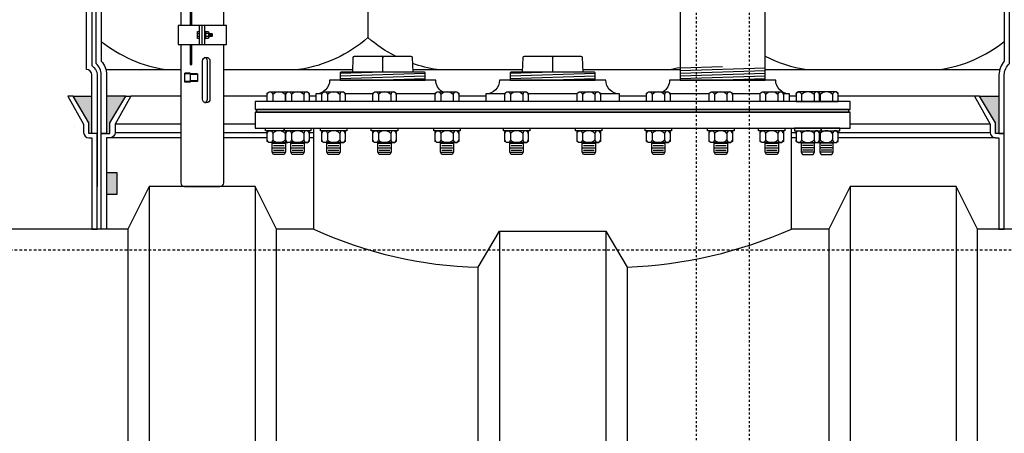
# Model space of a CAD drawing. Extents: x -169 to 6736, y -208 to 3022.
# Tile 582 of 656: x 6251 to 6297, y 906 to 925. Entities that reach past the tile are written whole.
import ezdxf

# ---------------------------------------------------------------- set-up
doc = ezdxf.new("R2010")
doc.units = 0
doc.header["$MEASUREMENT"] = 0
doc.header["$PDSIZE"] = 1
doc.linetypes.add('HIDDEN3', pattern=[0.1875, 0.125, -0.0625])
doc.linetypes.add('HIDDEN5', pattern=[0.05, 0.025, -0.025])
doc.layers.get('DEFPOINTS').update_dxf_attribs({"linetype": 'CONTINUOUS'})
for name, color, linetype in [('DIM', 3, 'CONTINUOUS'), ('FRP-COLLAR', 1, 'CONTINUOUS'), ('FRP-SUMP', 2, 'CONTINUOUS'), ('GALV-4-PIPE', 4, 'CONTINUOUS'), ('GALV-4-PLUG', 4, 'CONTINUOUS'), ('PEAGRAVEL-HATCH', 3, 'CONTINUOUS'), ('PROBE', 2, 'CONTINUOUS'), ('SUB-PUMP', 4, 'CONTINUOUS'), ('TANK-BUNG-OPENING-4', 3, 'CONTINUOUS'), ('TANK-MANWAY', 5, 'CONTINUOUS'), ('TANK-MANWAY-BOLT', 7, 'CONTINUOUS'), ('TANK-UST', 5, 'CONTINUOUS'), ('TANK-UST-RIB', 7, 'CONTINUOUS')]:
    doc.layers.add(name, color=color, linetype=linetype)
doc.styles.add('SIMPLEX', font='simplex')
doc.dimstyles.new('DIM64', dxfattribs={"dimscale": 64, "dimtxt": 0.09375, "dimasz": 0.09375, "dimexe": 0.0625, "dimexo": 0.0625, "dimgap": 0.046875, "dimtad": 1, "dimdec": 4, "dimzin": 3, "dimdsep": 46, "dimlunit": 4, "dimtxsty": 'SIMPLEX', "dimcen": 0, "dimclrd": 256, "dimclre": 256, "dimclrt": 256, "dimadec": 0, "dimazin": 0, "dimtfac": 1, "dimtdec": 4, "dimtmove": 0, "dimatfit": 3, "dimfxl": 1, "dimfrac": 2, "dimtolj": 1, "dimtzin": 0, "dimarcsym": 0})

# ---------------------------------------------------------------- blocks, each defined once
blk = doc.blocks.new('*D61')
at = {"layer": 'DEFPOINTS', "color": 0, "transparency": 16777216}
for p in [(6443.911, 978.296), (5827.154, 978.015), (5827.154, 700.523)]:
    blk.add_point(p, dxfattribs=at)
at = {"layer": 'DIM', "lineweight": -2, "transparency": 16777216}
for p, q in [((5827.154, 974.015), (5827.154, 696.523)), ((6443.911, 974.296), (6443.911, 696.523)), ((6437.911, 700.523), (5833.154, 700.523))]:
    blk.add_line(p, q, dxfattribs=at)
at = {"layer": 'DIM', "transparency": 16777216}
for points in [[(5833.154, 701.523), (5833.154, 699.523), (5827.154, 700.523)], [(6437.911, 701.523), (6437.911, 699.523), (6443.911, 700.523)]]:
    blk.add_solid(points, dxfattribs=at)
at = {"layer": 'DIM', "transparency": 16777216, "insert": (6135.532, 708.095), "char_height": 6, "attachment_point": 5, "style": 'SIMPLEX'}
blk.add_mtext('\\A1;51\'-4 3/4" (F.V. TANK SLAB)', dxfattribs=at)

msp = doc.modelspace()

# ---------------------------------------------------------------- hatches: boundary and pattern name
at = {"layer": 'FRP-SUMP'}
for points in [[(6253.95422, 921.77324), (6253.07077, 921.77324), (6253.82077, 920.52324), (6253.82077, 920.02324), (6253.95422, 920.02324)], [(6255.55422, 921.77324), (6254.65422, 921.77324), (6254.65422, 920.02324), (6254.80422, 920.02324), (6254.80422, 920.52324)], [(6296.66846, 921.77324), (6295.75422, 921.77324), (6296.50422, 920.52324), (6296.50422, 920.02324), (6296.65422, 920.02324), (6296.66846, 920.02324)], [(6255.15422, 918.16645), (6254.65422, 918.16645), (6254.65422, 917.16645), (6255.15422, 917.16645)]]:
    msp.add_hatch(color=256, dxfattribs=at).paths.add_polyline_path(points)
at = {"layer": 'PEAGRAVEL-HATCH'}
h = msp.add_hatch(dxfattribs=at)
h.set_pattern_fill('AR-SAND', color=256, scale=7.5, style=0)
h.set_pattern_definition([(37.5, (6216.654, 915.523), (-0.4725, 14.4512), [0, -11.4, 0, -12.75, 0, -12.1875]), (7.5, (6216.654, 915.523), (13.273, 21.166), [0, -6.15, 0, -10.275, 0, -3.9375]), (327.5, (6207.429, 915.523), (23.356, 0.0424), [0, -3.75, 0, -13.5, 0, -17.625]), (317.5, (6207.43, 915.523), (22.546, 6.5826), [0, -1.875, 0, -8.85, 0, -10.125])])
h.paths.add_polyline_path([(6253.70422, 932.52282), (6253.08547, 932.52282), (6253.08547, 933.42001), (6252.96172, 933.42001), (6252.96172, 933.8329), (6252.38921, 933.87293), (6252.38921, 933.91464), (6251.83233, 933.91464), (6251.83233, 933.8686), (6251.70858, 933.8686), (6251.70858, 934.26579), (6216.65422, 934.26579), (6216.65422, 916.52404), (6216.90422, 916.52404, 0.41421356), (6217.55342, 915.87484), (6217.55342, 915.52328), (6219.15422, 915.52328), (6220.15422, 917.52328), (6225.15422, 917.52328), (6226.15422, 915.52328), (6239.15422, 915.52328), (6240.15422, 917.52328), (6245.15422, 917.52328), (6246.15422, 915.52328), (6253.95422, 915.52328), (6253.95422, 919.80969), (6253.82077, 919.80969, -0.41421356), (6253.57077, 920.05969), (6253.57077, 920.45804), (6252.83424, 921.77328), (6253.07077, 921.77328), (6253.95422, 921.77324), (6253.95422, 922.77324, 0.41421356), (6253.70422, 923.02324)])

# ---------------------------------------------------------------- linework, layer by layer
at = {"layer": 'FRP-COLLAR', "color": 7, "linetype": 'Continuous'}
for p, q in [((6258.14347, 921.77328), (6255.79075, 921.77328)), ((6262.21546, 921.77328), (6260.16498, 921.77328)), ((6264.50502, 921.77328), (6264.19381, 921.77328)), ((6272.50502, 921.77328), (6271.22935, 921.77328)), ((6280.07912, 921.77328), (6278.80342, 921.77328)), ((6287.11464, 921.77328), (6286.80342, 921.77328)), ((6295.51769, 921.77328), (6289.09299, 921.77328)), ((6258.14347, 920.45804), (6255.05422, 920.45804)), ((6261.65422, 920.45804), (6260.16498, 920.45804)), ((6296.25422, 920.45804), (6289.65422, 920.45804)), ((6258.14347, 919.80969), (6254.80422, 919.80969)), ((6255.05422, 920.05969), (6258.14347, 920.05969)), ((6260.16498, 920.05969), (6262.21546, 920.05969)), ((6262.21546, 919.80969), (6260.16498, 919.80969)), ((6264.19381, 920.05969), (6264.40422, 920.05969)), ((6264.40422, 919.80969), (6264.19381, 919.80969)), ((6286.90422, 920.05969), (6287.11464, 920.05969)), ((6287.11464, 919.80969), (6286.90422, 919.80969)), ((6289.09299, 920.05969), (6296.25422, 920.05969)), ((6296.50422, 919.80969), (6289.09299, 919.80969))]:
    msp.add_line(p, q, dxfattribs=at)
at = {"layer": 'FRP-COLLAR'}
for points in [[(6254.20422, 915.52328), (6254.20422, 920.02328), (6254.20422, 917.52328), (6254.20422, 920.02328), (6254.20422, 917.52328), (6254.20422, 920.02328), (6253.95422, 920.02328), (6253.82077, 920.02328), (6253.82077, 920.52328), (6253.07077, 921.77328), (6252.83424, 921.77328), (6253.57077, 920.45804), (6253.57077, 920.05969, 0.41421356), (6253.82077, 919.80969), (6253.95422, 919.80969), (6253.95422, 915.52328)], [(6254.40422, 915.52328), (6254.40422, 920.02328), (6254.65422, 920.02328), (6254.80422, 920.02328), (6254.80422, 920.52328), (6255.55422, 921.77328), (6255.79075, 921.77328), (6255.05422, 920.45804), (6255.05422, 920.05969, -0.41421356), (6254.80422, 919.80969), (6254.65422, 919.80969), (6254.65422, 915.52328)], [(6296.90422, 915.52328), (6296.90422, 920.02328), (6296.65422, 920.02328), (6296.50422, 920.02328), (6296.50422, 920.52328), (6295.75422, 921.77328), (6295.51769, 921.77328), (6296.25422, 920.45804), (6296.25422, 920.05969, 0.41421356), (6296.50422, 919.80969), (6296.65422, 919.80969), (6296.65422, 915.52328)]]:
    msp.add_lwpolyline(points, format="xyb", close=True, dxfattribs=at)
at = {"layer": 'FRP-SUMP', "color": 7}
for p, q in [((6266.95574, 927.61434), (6266.95574, 924.52324)), ((6254.62074, 923.02324), (6258.14347, 923.02324)), ((6260.16498, 923.02324), (6266.24527, 923.02324)), ((6269.06318, 923.02324), (6274.24527, 923.02324)), ((6277.06318, 923.02324), (6281.65422, 923.02324)), ((6285.65422, 923.02324), (6296.70195, 923.02324))]:
    msp.add_line(p, q, dxfattribs=at)
at = {"layer": 'FRP-SUMP'}
for p, q in [((6253.07077, 921.77324), (6253.95422, 921.77324)), ((6255.55422, 921.77324), (6254.65422, 921.77324)), ((6295.75422, 921.77324), (6296.66846, 921.77324))]:
    msp.add_line(p, q, dxfattribs=at)
for points in [[(6254.40422, 920.02324), (6254.40422, 922.77324, 0.22167085), (6254.15422, 923.30944), (6254.15422, 941.73473, 0.22167085), (6254.40422, 942.27093), (6254.40422, 944.02093), (6254.65422, 944.02093), (6254.80422, 944.02093), (6254.80422, 944.52093), (6255.55422, 945.77093), (6255.79075, 945.77093), (6255.05422, 944.45569), (6255.05422, 944.05734, -0.41421356), (6254.80422, 943.80734), (6254.65422, 943.80734), (6254.65422, 942.27093, -0.18776323), (6254.40422, 941.62866), (6254.40422, 923.41551, -0.18776323), (6254.65422, 922.77324), (6254.65422, 920.02324), (6254.40422, 920.02324)], [(6296.91846, 920.02324), (6296.91846, 922.77324, -0.22167085), (6297.16846, 923.30944), (6297.16846, 941.73473, -0.22167085), (6296.91846, 942.27093), (6296.91846, 944.02093), (6296.66846, 944.02093), (6296.51846, 944.02093), (6296.51846, 944.52093), (6295.76846, 945.77093), (6295.53193, 945.77093), (6296.26846, 944.45569), (6296.26846, 944.05734, 0.41421356), (6296.51846, 943.80734), (6296.66846, 943.80734), (6296.66846, 942.27093, 0.18776323), (6296.91846, 941.62866), (6296.91846, 923.41551, 0.18776323), (6296.66846, 922.77324), (6296.66846, 920.02324), (6296.91846, 920.02324)]]:
    msp.add_lwpolyline(points, format="xyb", close=True, dxfattribs=at)
msp.add_lwpolyline([(6253.95422, 941.83791), (6253.95422, 923.20626, -0.26794919), (6254.20422, 922.77324), (6254.20422, 920.02324), (6253.95422, 920.02324), (6253.95422, 922.77324, 0.41421356), (6253.70422, 923.02324), (6253.70422, 942.02093)], format="xyb", dxfattribs=at)
at = {"layer": 'FRP-SUMP', "color": 7}
for points in [[(6268.25268, 923.64699, -0.06171643), (6266.95574, 924.52324, -0.14349823), (6263.70574, 923.02324)], [(6285.65422, 923.65192, 0.08149294), (6287.61695, 923.02324)], [(6270.20574, 923.02324, -0.04679491), (6269.05136, 923.30682, -0.04679491)], [(6281.11695, 923.02324, 0.02150268), (6281.65422, 923.12677, 0.02150268)]]:
    msp.add_lwpolyline(points, format="xyb", dxfattribs=at)
at = {"layer": 'FRP-SUMP'}
msp.add_lwpolyline([(6254.65422, 917.16645), (6255.15422, 917.16645), (6255.15422, 918.16645), (6254.65422, 918.16645)], close=True, dxfattribs=at)
at = {"layer": 'FRP-SUMP', "color": 7}
for centre, start, end in [((6258.37151, 929.31874), 231.438905, 261.557052), ((6292.95118, 929.31874), 278.442948, 308.561095)]:
    msp.add_arc(centre, 6.36447, start, end, dxfattribs=at)
at = {"layer": 'GALV-4-PIPE', "color": 7}
for p, q in [((6283.65422, 923.1486), (6281.65422, 923.08123)), ((6285.65422, 923.09089), (6281.65422, 922.95616)), ((6285.65422, 922.96582), (6281.65422, 922.83109)), ((6285.65422, 922.84075), (6281.65422, 922.70602)), ((6285.65422, 922.71568), (6281.65422, 922.58095)), ((6285.65422, 922.59061), (6283.65422, 922.52324))]:
    msp.add_line(p, q, dxfattribs=at)
at = {"layer": 'GALV-4-PIPE'}
msp.add_lwpolyline([(6281.65422, 945.89548), (6281.65422, 922.52328), (6285.65422, 922.52328), (6285.65422, 945.89548)], close=True, dxfattribs=at)
at = {"layer": 'GALV-4-PLUG', "color": 7}
for p, q in [((6267.65422, 922.89699), (6265.65422, 922.82963)), ((6269.65422, 922.83978), (6265.65422, 922.70504)), ((6269.65422, 922.71519), (6265.65422, 922.58046)), ((6269.65422, 922.59061), (6267.65422, 922.52324)), ((6275.65422, 922.89699), (6273.65422, 922.82963)), ((6277.65422, 922.83978), (6273.65422, 922.70504)), ((6277.65422, 922.71519), (6273.65422, 922.58046)), ((6277.65422, 922.59061), (6275.65422, 922.52324))]:
    msp.add_line(p, q, dxfattribs=at)
at = {"layer": 'GALV-4-PLUG', "color": 4, "linetype": 'Continuous'}
for points in [[(6266.24001, 922.89699), (6266.26876, 923.58709, -0.40206867), (6266.33121, 923.64699), (6268.97724, 923.64699, -0.40206867), (6269.03968, 923.58709), (6269.06844, 922.89699)], [(6274.24001, 922.89699), (6274.26876, 923.58709, -0.40206867), (6274.33121, 923.64699), (6276.97724, 923.64699, -0.40206867), (6277.03968, 923.58709), (6277.06844, 922.89699)]]:
    msp.add_lwpolyline(points, format="xyb", dxfattribs=at)
at = {"layer": 'GALV-4-PLUG', "color": 7, "linetype": 'Continuous'}
for points in [[(6267.65422, 922.89699), (6267.65422, 923.58449, 0.41421356), (6267.59172, 923.64699)], [(6267.65422, 922.89699), (6267.65422, 923.58449, -0.41421356), (6267.71672, 923.64699)], [(6275.65422, 922.89699), (6275.65422, 923.58449, 0.41421356), (6275.59172, 923.64699)], [(6275.65422, 922.89699), (6275.65422, 923.58449, -0.41421356), (6275.71672, 923.64699)]]:
    msp.add_lwpolyline(points, format="xyb", dxfattribs=at)
at = {"layer": 'GALV-4-PLUG', "color": 4, "linetype": 'Continuous'}
for points in [[(6269.65422, 922.52324), (6269.65422, 922.86574, 0.41421356), (6269.62297, 922.89699), (6265.68547, 922.89699, 0.41421356), (6265.65422, 922.86574), (6265.65422, 922.52324)], [(6277.65422, 922.52324), (6277.65422, 922.86574, 0.41421356), (6277.62297, 922.89699), (6273.68547, 922.89699, 0.41421356), (6273.65422, 922.86574), (6273.65422, 922.52324)]]:
    msp.add_lwpolyline(points, format="xyb", close=True, dxfattribs=at)
at = {"layer": 'PROBE'}
for p, q in [((6259.02978, 924.19969), (6259.02978, 925.0886)), ((6259.15422, 924.19969), (6259.15422, 925.0886)), ((6259.27867, 924.19969), (6259.27867, 925.0886))]:
    msp.add_line(p, q, dxfattribs=at)
at = {"layer": 'PROBE', "color": 7}
for p, q in [((6258.92797, 924.72414), (6259.02978, 924.72414)), ((6259.02978, 924.57869), (6258.92797, 924.57869)), ((6259.43587, 924.71687), (6259.30645, 924.71687)), ((6259.43587, 924.57142), (6259.30645, 924.57142)), ((6259.46074, 924.76413), (6259.46074, 924.52415)), ((6259.46645, 924.57142), (6259.51009, 924.71687)), ((6259.51009, 924.57142), (6259.55372, 924.71687)), ((6259.55372, 924.57142), (6259.59735, 924.71687)), ((6259.59735, 924.57142), (6259.6119, 924.6199)), ((6259.6119, 924.71687), (6259.6119, 924.57142)), ((6259.40126, 921.62943), (6259.40126, 923.42077)), ((6258.33846, 922.42793), (6258.33846, 922.84964)), ((6258.58638, 922.84964), (6258.33846, 922.84964)), ((6258.58638, 922.81495), (6258.33846, 922.81495)), ((6258.58638, 922.84964), (6258.58638, 922.42793)), ((6258.93899, 922.82274), (6258.58638, 922.82274)), ((6258.93899, 922.79357), (6258.58638, 922.79357)), ((6258.93899, 922.82274), (6258.93899, 922.46817)), ((6258.58638, 922.46263), (6258.33846, 922.46263)), ((6258.58638, 922.42793), (6258.33846, 922.42793)), ((6258.93899, 922.49734), (6258.58638, 922.49734)), ((6258.93899, 922.46817), (6258.58638, 922.46817))]:
    msp.add_line(p, q, dxfattribs=at)
at = {"layer": 'PROBE'}
for points in [[(6258.14347, 934.26579), (6258.14347, 925.0886)], [(6260.16498, 925.0886), (6260.16498, 934.26579)]]:
    msp.add_lwpolyline(points, dxfattribs=at)
at = {"layer": 'PROBE', "color": 7}
for points in [[(6258.65936, 925.0886), (6258.65936, 926.16178), (6258.58049, 926.16178), (6258.58049, 925.0886)], [(6259.02978, 924.47689), (6258.92797, 924.47689), (6258.92797, 924.8114), (6259.02978, 924.8114)], [(6259.46074, 924.71687), (6259.6119, 924.71687), (6259.6303, 924.69846), (6259.6303, 924.58983), (6259.6119, 924.57142), (6259.46074, 924.57142)], [(6258.58049, 924.19969), (6258.58049, 923.25486), (6258.65936, 923.25486), (6258.65936, 924.19969)]]:
    msp.add_lwpolyline(points, dxfattribs=at)
at = {"layer": 'PROBE'}
msp.add_lwpolyline([(6260.28965, 925.0886), (6258.0188, 925.0886), (6258.0188, 924.19969), (6260.28965, 924.19969)], close=True, dxfattribs=at)
at = {"layer": 'PROBE', "color": 7}
for points in [[(6259.27867, 924.8114, -1), (6259.30645, 924.8114), (6259.30645, 924.47689, -1), (6259.27867, 924.47689)], [(6259.16877, 921.62943), (6259.16877, 923.42077, -1), (6259.51897, 923.42077), (6259.51897, 921.62943, -1)]]:
    msp.add_lwpolyline(points, format="xyb", close=True, dxfattribs=at)
msp.add_lwpolyline([(6259.30645, 924.8114), (6259.43587, 924.8114, -0.52604367), (6259.43587, 924.71687, -0.34192839), (6259.43587, 924.57142, -0.52604367), (6259.43587, 924.47689), (6259.30645, 924.47689)], format="xyb", dxfattribs=at)
at = {"layer": 'PROBE'}
msp.add_lwpolyline([(6258.14347, 924.19969), (6258.14347, 917.70106, 0.41421356), (6258.32125, 917.52328), (6259.9872, 917.52328, 0.41421356), (6260.16498, 917.70106), (6260.16498, 924.19969)], format="xyb", dxfattribs=at)
at = {"layer": 'PROBE', "color": 7}
for centre, start, end in [((6259.22616, 923.42077), 0, 70.358966), ((6259.22616, 921.62943), 289.641034, 0)]:
    msp.add_arc(centre, 0.1751, start, end, dxfattribs=at)
at = {"layer": 'SUB-PUMP', "color": 1, "linetype": 'HIDDEN5'}
for p, q in [((6282.40424, 945.89552), (6282.40424, 824.52328)), ((6284.90424, 945.89552), (6284.90424, 824.52328))]:
    msp.add_line(p, q, dxfattribs=at)
at = {"layer": 'TANK-BUNG-OPENING-4', "linetype": 'Continuous'}
for p, q in [((6264.79065, 921.87408), (6264.50502, 921.87408)), ((6267.19034, 921.87408), (6265.89065, 921.87408)), ((6270.12935, 921.87408), (6268.29034, 921.87408)), ((6273.4074, 921.87408), (6272.50502, 921.87408)), ((6276.80108, 921.87408), (6274.5074, 921.87408)), ((6278.80342, 921.87408), (6277.90108, 921.87408)), ((6283.01814, 921.87408), (6281.17912, 921.87408)), ((6285.41783, 921.87408), (6284.11814, 921.87408)), ((6286.80342, 921.87408), (6286.51783, 921.87408))]:
    msp.add_line(p, q, dxfattribs=at)
for points in [[(6270.45852, 921.97328, -0.25818944), (6270.15422, 922.52328), (6265.15422, 922.52328, -0.41421356), (6264.50502, 921.87408), (6264.50502, 921.52328)], [(6278.80342, 921.52328), (6278.80342, 921.87408, -0.41421356), (6278.15422, 922.52328), (6273.15422, 922.52328, -0.41421356), (6272.50502, 921.87408), (6272.50502, 921.52328)], [(6286.80342, 921.52328), (6286.80342, 921.87408, -0.41421356), (6286.15422, 922.52328), (6281.15422, 922.52328, -0.25818944), (6280.84993, 921.97328, -0.25818944)]]:
    msp.add_lwpolyline(points, format="xyb", dxfattribs=at)
at = {"layer": 'TANK-MANWAY', "linetype": 'Continuous'}
msp.add_line((6286.90422, 915.52328), (6286.90422, 920.27328), dxfattribs=at)
for points in [[(6289.65422, 921.14828), (6289.65422, 921.52328), (6261.65422, 921.52328), (6261.65422, 921.14828)], [(6289.59172, 921.02328), (6289.59172, 921.14828), (6261.71672, 921.14828), (6261.71672, 921.02328)], [(6289.65422, 920.27328), (6289.65422, 921.02328), (6261.65422, 921.02328), (6261.65422, 920.27328)]]:
    msp.add_lwpolyline(points, close=True, dxfattribs=at)
msp.add_lwpolyline([(6264.40422, 915.52328), (6264.40422, 920.27328)], dxfattribs=at)
at = {"layer": 'TANK-MANWAY-BOLT', "linetype": 'Continuous'}
for p, q in [((6262.45296, 919.56454), (6263.07796, 919.56454)), ((6262.45296, 919.34804), (6263.07796, 919.34804)), ((6262.51546, 919.45629), (6263.01546, 919.45629)), ((6263.33131, 919.56454), (6263.95631, 919.56454)), ((6263.33131, 919.34804), (6263.95631, 919.34804)), ((6263.39381, 919.45629), (6263.89381, 919.45629)), ((6265.02815, 919.56454), (6265.65315, 919.56454)), ((6265.02815, 919.34804), (6265.65315, 919.34804)), ((6265.09065, 919.45629), (6265.59065, 919.45629)), ((6267.42784, 919.56454), (6268.05284, 919.56454)), ((6267.42784, 919.34804), (6268.05284, 919.34804)), ((6267.49034, 919.45629), (6267.99034, 919.45629)), ((6270.36685, 919.56454), (6270.99185, 919.56454)), ((6270.36685, 919.34804), (6270.99185, 919.34804)), ((6270.42935, 919.45629), (6270.92935, 919.45629)), ((6273.6449, 919.56454), (6274.2699, 919.56454)), ((6273.6449, 919.34804), (6274.2699, 919.34804)), ((6273.7074, 919.45629), (6274.2074, 919.45629)), ((6277.03858, 919.56454), (6277.66358, 919.56454)), ((6277.03858, 919.34804), (6277.66358, 919.34804)), ((6277.10108, 919.45629), (6277.60108, 919.45629)), ((6280.31662, 919.56454), (6280.94162, 919.56454)), ((6280.31662, 919.34804), (6280.94162, 919.34804)), ((6280.37912, 919.45629), (6280.87912, 919.45629)), ((6283.25564, 919.56454), (6283.88064, 919.56454)), ((6283.25564, 919.34804), (6283.88064, 919.34804)), ((6283.31814, 919.45629), (6283.81814, 919.45629)), ((6285.65533, 919.56454), (6286.28033, 919.56454)), ((6285.65533, 919.34804), (6286.28033, 919.34804)), ((6285.71783, 919.45629), (6286.21783, 919.45629)), ((6287.97714, 919.56454), (6287.35214, 919.56454)), ((6287.97714, 919.34804), (6287.35214, 919.34804)), ((6287.91464, 919.45629), (6287.41464, 919.45629)), ((6288.85549, 919.56454), (6288.23049, 919.56454)), ((6288.85549, 919.34804), (6288.23049, 919.34804)), ((6288.79299, 919.45629), (6288.29299, 919.45629)), ((6262.45296, 919.13153), (6263.07796, 919.13153)), ((6262.51546, 919.23978), (6263.01546, 919.23978)), ((6263.33131, 919.13153), (6263.95631, 919.13153)), ((6263.39381, 919.23978), (6263.89381, 919.23978)), ((6265.02815, 919.13153), (6265.65315, 919.13153)), ((6265.09065, 919.23978), (6265.59065, 919.23978)), ((6267.42784, 919.13153), (6268.05284, 919.13153)), ((6267.49034, 919.23978), (6267.99034, 919.23978)), ((6270.36685, 919.13153), (6270.99185, 919.13153)), ((6270.42935, 919.23978), (6270.92935, 919.23978)), ((6273.6449, 919.13153), (6274.2699, 919.13153)), ((6273.7074, 919.23978), (6274.2074, 919.23978)), ((6277.03858, 919.13153), (6277.66358, 919.13153)), ((6277.10108, 919.23978), (6277.60108, 919.23978)), ((6280.31662, 919.13153), (6280.94162, 919.13153)), ((6280.37912, 919.23978), (6280.87912, 919.23978)), ((6283.25564, 919.13153), (6283.88064, 919.13153)), ((6283.31814, 919.23978), (6283.81814, 919.23978)), ((6285.65533, 919.13153), (6286.28033, 919.13153)), ((6285.71783, 919.23978), (6286.21783, 919.23978)), ((6287.97714, 919.13153), (6287.35214, 919.13153)), ((6287.91464, 919.23978), (6287.41464, 919.23978)), ((6288.85549, 919.13153), (6288.23049, 919.13153)), ((6288.79299, 919.23978), (6288.29299, 919.23978))]:
    msp.add_line(p, q, dxfattribs=at)
for points in [[(6263.09381, 921.52328), (6262.21546, 921.52328), (6262.21546, 921.91912), (6262.30925, 921.97328), (6263.22166, 921.97328)], [(6288.21464, 921.52328), (6289.09299, 921.52328), (6289.09299, 921.91912), (6288.9992, 921.97328), (6288.08679, 921.97328)], [(6263.22166, 919.58828), (6262.30925, 919.58828), (6262.21546, 919.64243), (6262.21546, 920.09412), (6262.30925, 920.14828)], [(6264.10001, 920.14828), (6264.19381, 920.09412), (6264.19381, 919.64243), (6264.10001, 919.58828), (6263.1876, 919.58828), (6263.09381, 919.64243), (6263.09381, 920.09412), (6263.1876, 920.14828)], [(6265.79685, 920.14828), (6265.89065, 920.09412), (6265.89065, 919.64243), (6265.79685, 919.58828), (6264.88444, 919.58828), (6264.79065, 919.64243), (6264.79065, 920.09412), (6264.88444, 920.14828)], [(6268.19655, 920.14828), (6268.29034, 920.09412), (6268.29034, 919.64243), (6268.19655, 919.58828), (6267.28413, 919.58828), (6267.19034, 919.64243), (6267.19034, 920.09412), (6267.28413, 920.14828)], [(6271.13556, 920.14828), (6271.22935, 920.09412), (6271.22935, 919.64243), (6271.13556, 919.58828), (6270.22315, 919.58828), (6270.12935, 919.64243), (6270.12935, 920.09412), (6270.22315, 920.14828)], [(6274.4136, 920.14828), (6274.5074, 920.09412), (6274.5074, 919.64243), (6274.4136, 919.58828), (6273.50119, 919.58828), (6273.4074, 919.64243), (6273.4074, 920.09412), (6273.50119, 920.14828)], [(6277.80729, 920.14828), (6277.90108, 920.09412), (6277.90108, 919.64243), (6277.80729, 919.58828), (6276.89487, 919.58828), (6276.80108, 919.64243), (6276.80108, 920.09412), (6276.89487, 920.14828)], [(6281.08533, 920.14828), (6281.17912, 920.09412), (6281.17912, 919.64243), (6281.08533, 919.58828), (6280.17292, 919.58828), (6280.07912, 919.64243), (6280.07912, 920.09412), (6280.17292, 920.14828)], [(6284.02434, 920.14828), (6284.11814, 920.09412), (6284.11814, 919.64243), (6284.02434, 919.58828), (6283.11193, 919.58828), (6283.01814, 919.64243), (6283.01814, 920.09412), (6283.11193, 920.14828)], [(6286.42404, 920.14828), (6286.51783, 920.09412), (6286.51783, 919.64243), (6286.42404, 919.58828), (6285.51163, 919.58828), (6285.41783, 919.64243), (6285.41783, 920.09412), (6285.51163, 920.14828)], [(6287.20844, 920.14828), (6287.11464, 920.09412), (6287.11464, 919.64243), (6287.20844, 919.58828), (6288.12085, 919.58828), (6288.21464, 919.64243), (6288.21464, 920.09412), (6288.12085, 920.14828)], [(6288.08679, 919.58828), (6288.9992, 919.58828), (6289.09299, 919.64243), (6289.09299, 920.09412), (6288.9992, 920.14828)], [(6263.07796, 919.58828), (6263.07796, 919.13153), (6263.01546, 919.02328), (6262.51546, 919.02328), (6262.45296, 919.13153), (6262.45296, 919.58828)], [(6263.95631, 919.58828), (6263.95631, 919.13153), (6263.89381, 919.02328), (6263.39381, 919.02328), (6263.33131, 919.13153), (6263.33131, 919.58828)], [(6265.65315, 919.58828), (6265.65315, 919.13153), (6265.59065, 919.02328), (6265.09065, 919.02328), (6265.02815, 919.13153), (6265.02815, 919.58828)], [(6268.05284, 919.58828), (6268.05284, 919.13153), (6267.99034, 919.02328), (6267.49034, 919.02328), (6267.42784, 919.13153), (6267.42784, 919.58828)], [(6270.99185, 919.58828), (6270.99185, 919.13153), (6270.92935, 919.02328), (6270.42935, 919.02328), (6270.36685, 919.13153), (6270.36685, 919.58828)], [(6274.2699, 919.58828), (6274.2699, 919.13153), (6274.2074, 919.02328), (6273.7074, 919.02328), (6273.6449, 919.13153), (6273.6449, 919.58828)], [(6277.66358, 919.58828), (6277.66358, 919.13153), (6277.60108, 919.02328), (6277.10108, 919.02328), (6277.03858, 919.13153), (6277.03858, 919.58828)], [(6280.94162, 919.58828), (6280.94162, 919.13153), (6280.87912, 919.02328), (6280.37912, 919.02328), (6280.31662, 919.13153), (6280.31662, 919.58828)], [(6283.88064, 919.58828), (6283.88064, 919.13153), (6283.81814, 919.02328), (6283.31814, 919.02328), (6283.25564, 919.13153), (6283.25564, 919.58828)], [(6286.28033, 919.58828), (6286.28033, 919.13153), (6286.21783, 919.02328), (6285.71783, 919.02328), (6285.65533, 919.13153), (6285.65533, 919.58828)], [(6287.35214, 919.58828), (6287.35214, 919.13153), (6287.41464, 919.02328), (6287.91464, 919.02328), (6287.97714, 919.13153), (6287.97714, 919.58828)], [(6288.23049, 919.58828), (6288.23049, 919.13153), (6288.29299, 919.02328), (6288.79299, 919.02328), (6288.85549, 919.13153), (6288.85549, 919.58828)]]:
    msp.add_lwpolyline(points, dxfattribs=at)
for points in [[(6262.21546, 921.84515, -1), (6262.47171, 921.84515), (6262.47171, 921.52328)], [(6263.1876, 921.97328, 0.41482767), (6263.05921, 921.84515), (6263.05921, 921.52328)], [(6263.09381, 921.84515, -1), (6263.35006, 921.84515), (6263.35006, 921.52328)], [(6264.19381, 921.84515, 1), (6263.93756, 921.84515), (6263.93756, 921.52328)], [(6264.79065, 921.84515, -1), (6265.0469, 921.84515), (6265.0469, 921.52328)], [(6265.89065, 921.84515, 1), (6265.6344, 921.84515), (6265.6344, 921.52328)], [(6267.19034, 921.84515, -1), (6267.44659, 921.84515), (6267.44659, 921.52328)], [(6268.29034, 921.84515, 1), (6268.03409, 921.84515), (6268.03409, 921.52328)], [(6270.12935, 921.84515, -1), (6270.3856, 921.84515), (6270.3856, 921.52328)], [(6271.22935, 921.84515, 1), (6270.9731, 921.84515), (6270.9731, 921.52328)], [(6273.4074, 921.84515, -1), (6273.66365, 921.84515), (6273.66365, 921.52328)], [(6274.5074, 921.84515, 1), (6274.25115, 921.84515), (6274.25115, 921.52328)], [(6276.80108, 921.84515, -1), (6277.05733, 921.84515), (6277.05733, 921.52328)], [(6277.90108, 921.84515, 1), (6277.64483, 921.84515), (6277.64483, 921.52328)], [(6280.07912, 921.84515, -1), (6280.33537, 921.84515), (6280.33537, 921.52328)], [(6281.17912, 921.84515, 1), (6280.92287, 921.84515), (6280.92287, 921.52328)], [(6283.01814, 921.84515, -1), (6283.27439, 921.84515), (6283.27439, 921.52328)], [(6284.11814, 921.84515, 1), (6283.86189, 921.84515), (6283.86189, 921.52328)], [(6285.41783, 921.84515, -1), (6285.67408, 921.84515), (6285.67408, 921.52328)], [(6286.51783, 921.84515, 1), (6286.26158, 921.84515), (6286.26158, 921.52328)], [(6287.11464, 921.84515, -1), (6287.37089, 921.84515), (6287.37089, 921.52328)], [(6288.21464, 921.84515, 1), (6287.95839, 921.84515), (6287.95839, 921.52328)], [(6288.12085, 921.97328, -0.41482767), (6288.24924, 921.84515), (6288.24924, 921.52328)], [(6289.09299, 921.84515, 1), (6288.83674, 921.84515), (6288.83674, 921.52328)], [(6262.21546, 920.02015, -1), (6262.47171, 920.02015), (6262.47171, 919.7164, -1), (6262.21546, 919.7164)], [(6263.1876, 920.14828, 0.41482858), (6263.0592, 920.02015), (6263.0592, 919.7164, 0.41482819), (6263.1876, 919.58828, 0.41482819)], [(6263.09381, 920.02015, -1), (6263.35006, 920.02015), (6263.35006, 919.7164, -1), (6263.09381, 919.7164)], [(6264.19381, 920.02015, 1), (6263.93755, 920.02015), (6263.93755, 919.7164, 1), (6264.19381, 919.7164)], [(6264.79065, 920.02015, -1), (6265.0469, 920.02015), (6265.0469, 919.7164, -1), (6264.79065, 919.7164)], [(6265.89065, 920.02015, 1), (6265.63439, 920.02015), (6265.63439, 919.7164, 1), (6265.89065, 919.7164)], [(6267.19034, 920.02015, -1), (6267.44659, 920.02015), (6267.44659, 919.7164, -1), (6267.19034, 919.7164)], [(6268.29034, 920.02015, 1), (6268.03409, 920.02015), (6268.03409, 919.7164, 1), (6268.29034, 919.7164)], [(6270.12935, 920.02015, -1), (6270.3856, 920.02015), (6270.3856, 919.7164, -1), (6270.12935, 919.7164)], [(6271.22935, 920.02015, 1), (6270.9731, 920.02015), (6270.9731, 919.7164, 1), (6271.22935, 919.7164)], [(6273.4074, 920.02015, -1), (6273.66365, 920.02015), (6273.66365, 919.7164, -1), (6273.4074, 919.7164)], [(6274.5074, 920.02015, 1), (6274.25115, 920.02015), (6274.25115, 919.7164, 1), (6274.5074, 919.7164)], [(6276.80108, 920.02015, -1), (6277.05733, 920.02015), (6277.05733, 919.7164, -1), (6276.80108, 919.7164)], [(6277.90108, 920.02015, 1), (6277.64483, 920.02015), (6277.64483, 919.7164, 1), (6277.90108, 919.7164)], [(6280.07912, 920.02015, -1), (6280.33537, 920.02015), (6280.33537, 919.7164, -1), (6280.07912, 919.7164)], [(6281.17912, 920.02015, 1), (6280.92287, 920.02015), (6280.92287, 919.7164, 1), (6281.17912, 919.7164)], [(6283.01814, 920.02015, -1), (6283.27439, 920.02015), (6283.27439, 919.7164, -1), (6283.01814, 919.7164)], [(6284.11814, 920.02015, 1), (6283.86189, 920.02015), (6283.86189, 919.7164, 1), (6284.11814, 919.7164)], [(6285.41783, 920.02015, -1), (6285.67408, 920.02015), (6285.67408, 919.7164, -1), (6285.41783, 919.7164)], [(6286.51783, 920.02015, 1), (6286.26158, 920.02015), (6286.26158, 919.7164, 1), (6286.51783, 919.7164)], [(6287.11464, 920.02015, -1), (6287.37089, 920.02015), (6287.37089, 919.7164, -1), (6287.11464, 919.7164)], [(6288.21464, 920.02015, 1), (6287.95839, 920.02015), (6287.95839, 919.7164, 1), (6288.21464, 919.7164)], [(6288.12085, 920.14828, -0.41482858), (6288.24924, 920.02015), (6288.24924, 919.7164, -0.41482819), (6288.12085, 919.58828, -0.41482819)], [(6289.09299, 920.02015, 1), (6288.83674, 920.02015), (6288.83674, 919.7164, 1), (6289.09299, 919.7164)]]:
    msp.add_lwpolyline(points, format="xyb", dxfattribs=at)
for points in [[(6264.19381, 921.91912), (6264.19381, 921.52328), (6263.09381, 921.52328), (6263.09381, 921.91912), (6263.1876, 921.97328), (6264.10001, 921.97328)], [(6265.89065, 921.91912), (6265.89065, 921.52328), (6264.79065, 921.52328), (6264.79065, 921.91912), (6264.88444, 921.97328), (6265.79685, 921.97328)], [(6268.29034, 921.91912), (6268.29034, 921.52328), (6267.19034, 921.52328), (6267.19034, 921.91912), (6267.28413, 921.97328), (6268.19655, 921.97328)], [(6271.22935, 921.91912), (6271.22935, 921.52328), (6270.12935, 921.52328), (6270.12935, 921.91912), (6270.22315, 921.97328), (6271.13556, 921.97328)], [(6274.5074, 921.91912), (6274.5074, 921.52328), (6273.4074, 921.52328), (6273.4074, 921.91912), (6273.50119, 921.97328), (6274.4136, 921.97328)], [(6277.90108, 921.91912), (6277.90108, 921.52328), (6276.80108, 921.52328), (6276.80108, 921.91912), (6276.89487, 921.97328), (6277.80729, 921.97328)], [(6281.17912, 921.91912), (6281.17912, 921.52328), (6280.07912, 921.52328), (6280.07912, 921.91912), (6280.17292, 921.97328), (6281.08533, 921.97328)], [(6284.11814, 921.91912), (6284.11814, 921.52328), (6283.01814, 921.52328), (6283.01814, 921.91912), (6283.11193, 921.97328), (6284.02434, 921.97328)], [(6286.51783, 921.91912), (6286.51783, 921.52328), (6285.41783, 921.52328), (6285.41783, 921.91912), (6285.51163, 921.97328), (6286.42404, 921.97328)], [(6287.11464, 921.91912), (6287.11464, 921.52328), (6288.21464, 921.52328), (6288.21464, 921.91912), (6288.12085, 921.97328), (6287.20844, 921.97328)], [(6263.01881, 920.27328), (6263.01881, 920.14828), (6262.14046, 920.14828), (6262.14046, 920.27328)], [(6264.26881, 920.27328), (6264.26881, 920.14828), (6263.01881, 920.14828), (6263.01881, 920.27328)], [(6265.96565, 920.27328), (6265.96565, 920.14828), (6264.71565, 920.14828), (6264.71565, 920.27328)], [(6268.36534, 920.27328), (6268.36534, 920.14828), (6267.11534, 920.14828), (6267.11534, 920.27328)], [(6271.30435, 920.27328), (6271.30435, 920.14828), (6270.05435, 920.14828), (6270.05435, 920.27328)], [(6274.5824, 920.27328), (6274.5824, 920.14828), (6273.3324, 920.14828), (6273.3324, 920.27328)], [(6277.97608, 920.27328), (6277.97608, 920.14828), (6276.72608, 920.14828), (6276.72608, 920.27328)], [(6281.25412, 920.27328), (6281.25412, 920.14828), (6280.00412, 920.14828), (6280.00412, 920.27328)], [(6284.19314, 920.27328), (6284.19314, 920.14828), (6282.94314, 920.14828), (6282.94314, 920.27328)], [(6286.59283, 920.27328), (6286.59283, 920.14828), (6285.34283, 920.14828), (6285.34283, 920.27328)], [(6287.03964, 920.27328), (6287.03964, 920.14828), (6288.28964, 920.14828), (6288.28964, 920.27328)], [(6288.28964, 920.27328), (6288.28964, 920.14828), (6289.16799, 920.14828), (6289.16799, 920.27328)]]:
    msp.add_lwpolyline(points, close=True, dxfattribs=at)
for centre, start, end in [((6262.76546, 921.57248), 42.86912, 137.130877), ((6263.64381, 921.57248), 42.86912, 137.130877), ((6265.34065, 921.57248), 42.86912, 137.130877), ((6267.74034, 921.57248), 42.86912, 137.130877), ((6270.67935, 921.57248), 42.86912, 137.130877), ((6273.9574, 921.57248), 42.86912, 137.130877), ((6277.35108, 921.57248), 42.86912, 137.130877), ((6280.62912, 921.57248), 42.86912, 137.130877), ((6283.56814, 921.57248), 42.86912, 137.130877), ((6285.96783, 921.57248), 42.86912, 137.130877), ((6287.66464, 921.57248), 42.869123, 137.13088), ((6288.54299, 921.57248), 42.869123, 137.13088), ((6262.76546, 919.74748), 42.86912, 137.130877), ((6263.64381, 919.74748), 42.86912, 137.130877), ((6265.34065, 919.74748), 42.86912, 137.130877), ((6267.74034, 919.74748), 42.86912, 137.130877), ((6270.67935, 919.74748), 42.86912, 137.130877), ((6273.9574, 919.74748), 42.86912, 137.130877), ((6277.35108, 919.74748), 42.86912, 137.130877), ((6280.62912, 919.74748), 42.86912, 137.130877), ((6283.56814, 919.74748), 42.86912, 137.130877), ((6285.96783, 919.74748), 42.86912, 137.130877), ((6287.66464, 919.74748), 42.869123, 137.13088), ((6288.54299, 919.74748), 42.869123, 137.13088), ((6262.76546, 919.98908), 222.86912, 317.13088), ((6263.64381, 919.98908), 222.86912, 317.13088), ((6265.34065, 919.98908), 222.86912, 317.13088), ((6267.74034, 919.98908), 222.86912, 317.13088), ((6270.67935, 919.98908), 222.86912, 317.13088), ((6273.9574, 919.98908), 222.86912, 317.13088), ((6277.35108, 919.98908), 222.86912, 317.13088), ((6280.62912, 919.98908), 222.86912, 317.13088), ((6283.56814, 919.98908), 222.86912, 317.13088), ((6285.96783, 919.98908), 222.86912, 317.13088), ((6287.66464, 919.98908), 222.86912, 317.13088), ((6288.54299, 919.98908), 222.86912, 317.13088)]:
    msp.add_arc(centre, 0.4008, start, end, dxfattribs=at)
at = {"layer": 'TANK-UST'}
for p, q in [((6255.65422, 915.52328), (6246.15422, 915.52328)), ((6264.40422, 915.52328), (6262.65422, 915.52328)), ((6288.65422, 915.52328), (6286.90422, 915.52328)), ((6305.15422, 915.52328), (6295.65422, 915.52328))]:
    msp.add_line(p, q, dxfattribs=at)
at = {"layer": 'TANK-UST', "color": 5, "linetype": 'Continuous'}
for points in [[(6264.40422, 915.52328, 0.10278007), (6272.15422, 913.731)], [(6279.15422, 913.731, 0.09495249), (6286.90422, 915.52328)]]:
    msp.add_lwpolyline(points, format="xyb", dxfattribs=at)
at = {"layer": 'TANK-UST', "color": 2, "linetype": 'HIDDEN3'}
msp.add_lwpolyline([(6060.91238, 794.52328), (6120.17377, 794.52328), (6160.65671, 794.52328), (6162.15671, 795.52328), (6168.15671, 795.52328), (6169.65671, 794.52328), (6176.65671, 794.52328), (6178.15671, 795.52328), (6184.15671, 795.52328), (6185.65671, 794.52328), (6209.86263, 794.52328), (6211.36378, 795.52404), (6217.36378, 795.52404), (6218.86493, 794.52328), (6263.15422, 794.52328), (6264.65422, 795.52328), (6286.65422, 795.52328), (6288.15422, 794.52328), (6345.17377, 794.52328), (6349.66697, 794.52328, 0.9539575), (6349.66697, 914.52328), (6345.17377, 914.52328), (6120.17377, 914.52328), (6021.15442, 914.52328)], format="xyb", dxfattribs=at)
at = {"layer": 'TANK-UST-RIB', "color": 7}
for p, q in [((6256.65422, 917.52328), (6256.65422, 791.52328)), ((6261.65422, 917.52328), (6261.65422, 791.52328)), ((6289.65422, 917.52328), (6289.65422, 791.52328)), ((6294.65422, 917.52328), (6294.65422, 791.52328)), ((6273.15422, 915.4185), (6273.15422, 791.52328)), ((6278.15422, 915.4185), (6278.15422, 791.52328))]:
    msp.add_line(p, q, dxfattribs=at)
at = {"layer": 'TANK-UST-RIB', "color": 5}
for points in [[(6256.65422, 791.52328), (6261.65422, 791.52328), (6262.65422, 793.52328), (6262.65422, 915.52328), (6261.65422, 917.52328), (6256.65422, 917.52328), (6255.65422, 915.52328), (6255.65422, 793.52328)], [(6289.65422, 791.52328), (6294.65422, 791.52328), (6295.65422, 793.52328), (6295.65422, 915.52328), (6294.65422, 917.52328), (6289.65422, 917.52328), (6288.65422, 915.52328), (6288.65422, 793.52328)], [(6278.15422, 791.52328), (6273.15422, 791.52328), (6272.15422, 793.52328), (6272.15422, 913.731), (6273.15422, 915.4185), (6278.15422, 915.4185), (6279.15422, 913.731), (6279.15422, 793.52328)]]:
    msp.add_lwpolyline(points, close=True, dxfattribs=at)

# ---------------------------------------------------------------- dimensions: what is measured, and where the dimension line sits
at = {"layer": 'DIM'}
dim = msp.add_linear_dim(base=(5827.15422, 700.52328), p1=(6443.9106, 978.29596), p2=(5827.15422, 978.01471), angle=180, text='<> (F.V. TANK SLAB)', dimstyle='DIM64', dxfattribs=at)
dim.commit()
dim.dimension.update_dxf_attribs({"geometry": '*D61', "text_midpoint": (6135.53241, 708.09471)})

doc.saveas('drawing.dxf')
